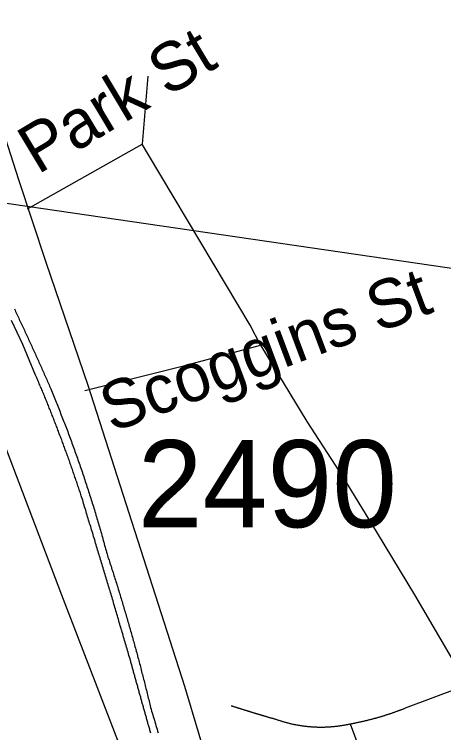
# Model space of a CAD drawing. Extents: x 1268485 to 1426702, y 514839 to 616766.
# Drawn here: x 1378654 to 1379381, y 550116 to 551333 of the extents above; entities that cross this region are included whole.
import ezdxf

# ---------------------------------------------------------------- set-up
doc = ezdxf.new("R2010")
doc.units = 0
for name, color, linetype in [('Old_Level_1', 7, 'Continuous'), ('Old_Level_10', 7, 'Continuous'), ('Old_Level_32', 7, 'Continuous'), ('Old_Level_35', 7, 'Continuous'), ('Old_Level_44', 7, 'Continuous'), ('Old_Level_8', 7, 'Continuous')]:
    doc.layers.add(name, color=color, linetype=linetype)

msp = doc.modelspace()

# ---------------------------------------------------------------- linework, layer by layer
at = {"layer": 'Old_Level_1'}
msp.add_line((1373732.779, 551730.476), (1425607.395, 544148.908), dxfattribs=at)
at = {"layer": 'Old_Level_32'}
for points in [[(1378382.346, 551904.121), (1378429.776, 551811.863), (1378473.754, 551674.16), (1378543.715, 551422.653), (1378610.688, 551208.684), (1378661.128, 551053.315), (1378707.387, 550913.343), (1378778.53, 550704.804), (1378942.41, 550194.701), (1378990.848, 550031.687), (1379059.721, 549823.151), (1379089.994, 549724.757), (1379170.92, 549598.914), (1379210.901, 549552.367), (1379251.991, 549499.77), (1379372.316, 549398.374), (1379560.732, 549245.929), (1379873.582, 548966.643), (1380066.488, 548794.027), (1380359.347, 548545.773), (1380481.288, 548439.101)], [(1380139.666, 548123.182), (1379595.85, 548710.835), (1379450.907, 548901.673), (1379338.961, 549080.106), (1379278.366, 549177.076), (1379103.168, 549480.758), (1379001.842, 549667.708), (1378973.344, 549724.743), (1378951.18, 549800.791), (1378862.519, 550016.258), (1378734.627, 550348.523), (1378612.686, 550668.538)]]:
    msp.add_lwpolyline(points, dxfattribs=at)
at = {"layer": 'Old_Level_35'}
for p, q in [((1378880.117, 551228.495), (1378870.787, 551112.948)), ((1378676.295, 551003.758), (1378870.787, 551112.948)), ((1379316.878, 550157.713), (1379421.249, 550196.827)), ((1379222.759, 550130.646), (1379313.699, 549887.814))]:
    msp.add_line(p, q, dxfattribs=at)
for points in [[(1379071.225, 550772.665), (1379053.591, 550806.498), (1378991.05, 550911.485), (1378879.502, 551097.621), (1378870.787, 551112.948)], [(1378773.49, 550695.514), (1378942.76, 550737.96), (1379071.225, 550772.665)], [(1379071.225, 550772.665), (1379149.248, 550642.918), (1379210.763, 550547.979), (1379268.895, 550454.014), (1379332.052, 550349.642), (1379421.249, 550196.827)], [(1379021.295, 550161.507), (1379022.115, 550161.251), (1379022.833, 550160.994), (1379023.653, 550160.789), (1379024.371, 550160.584), (1379025.294, 550160.328), (1379026.011, 550160.071), (1379026.729, 550159.816), (1379027.549, 550159.559), (1379028.267, 550159.303), (1379029.087, 550159.046), (1379029.907, 550158.79), (1379030.625, 550158.585), (1379031.343, 550158.328), (1379032.265, 550158.073), (1379032.983, 550157.816), (1379033.701, 550157.56), (1379034.521, 550157.303), (1379035.239, 550157.047), (1379036.161, 550156.791), (1379036.879, 550156.586), (1379037.597, 550156.38), (1379038.417, 550156.125), (1379039.237, 550155.868), (1379039.955, 550155.612), (1379040.775, 550155.355), (1379041.493, 550155.15), (1379042.415, 550154.894), (1379043.133, 550154.638), (1379043.851, 550154.382), (1379044.671, 550154.177), (1379045.491, 550153.92), (1379046.209, 550153.664), (1379047.029, 550153.459), (1379047.747, 550153.202), (1379048.67, 550152.946), (1379049.387, 550152.69), (1379050.105, 550152.434), (1379050.925, 550152.229), (1379051.643, 550152.024), (1379052.463, 550151.767), (1379053.283, 550151.511), (1379054.001, 550151.254), (1379054.719, 550150.998), (1379055.641, 550150.793), (1379056.359, 550150.588), (1379057.077, 550150.331), (1379057.897, 550150.076), (1379058.717, 550149.819), (1379059.537, 550149.614), (1379060.255, 550149.358), (1379060.973, 550149.101), (1379061.895, 550148.896), (1379062.613, 550148.64), (1379063.331, 550148.435), (1379064.151, 550148.178), (1379064.971, 550147.923), (1379065.791, 550147.666), (1379066.509, 550147.461), (1379067.329, 550147.256), (1379068.15, 550147), (1379068.867, 550146.743), (1379069.585, 550146.487), (1379070.508, 550146.333), (1379071.225, 550146.077), (1379072.045, 550145.82), (1379072.763, 550145.564), (1379073.583, 550145.359), (1379074.404, 550145.103), (1379075.121, 550144.898), (1379075.839, 550144.642), (1379076.762, 550144.437), (1379077.479, 550144.18), (1379078.3, 550143.924), (1379079.017, 550143.77), (1379079.837, 550143.514), (1379080.658, 550143.257), (1379081.375, 550143.052), (1379082.093, 550142.796), (1379083.016, 550142.539), (1379083.733, 550142.334), (1379084.451, 550142.129), (1379085.374, 550141.873), (1379086.092, 550141.617), (1379086.912, 550141.463), (1379087.629, 550141.207), (1379088.45, 550140.951), (1379089.27, 550140.746), (1379089.988, 550140.489), (1379090.705, 550140.233), (1379091.628, 550140.079), (1379092.346, 550139.823), (1379093.166, 550139.566), (1379093.986, 550139.361), (1379094.704, 550139.105), (1379095.524, 550138.951), (1379096.242, 550138.695), (1379097.164, 550138.438), (1379097.882, 550138.233), (1379098.6, 550137.977)], [(1379222.759, 550130.646), (1379223.784, 550130.801), (1379224.707, 550131.006), (1379225.63, 550131.211), (1379226.655, 550131.364), (1379227.578, 550131.569), (1379228.603, 550131.774), (1379229.628, 550131.928), (1379230.551, 550132.134), (1379231.473, 550132.339), (1379232.499, 550132.544), (1379233.524, 550132.749), (1379234.344, 550132.954), (1379235.369, 550133.107), (1379236.395, 550133.364), (1379237.42, 550133.569), (1379238.24, 550133.774), (1379239.265, 550133.979), (1379240.291, 550134.184), (1379241.213, 550134.389), (1379242.136, 550134.645), (1379243.161, 550134.799), (1379244.084, 550135.055), (1379245.109, 550135.26), (1379246.032, 550135.517), (1379246.955, 550135.773), (1379247.98, 550135.927), (1379248.903, 550136.183), (1379249.826, 550136.44), (1379250.851, 550136.645), (1379251.774, 550136.901), (1379252.799, 550137.106), (1379253.722, 550137.362), (1379254.747, 550137.618), (1379255.67, 550137.875), (1379256.592, 550138.08), (1379257.618, 550138.336), (1379258.54, 550138.541), (1379259.463, 550138.798), (1379260.488, 550139.054), (1379261.411, 550139.361), (1379262.334, 550139.618), (1379263.359, 550139.874), (1379264.282, 550140.131), (1379265.205, 550140.386), (1379266.23, 550140.643), (1379267.153, 550140.951), (1379268.075, 550141.207), (1379268.998, 550141.463), (1379270.023, 550141.771), (1379271.049, 550141.976), (1379271.869, 550142.232), (1379272.894, 550142.539), (1379273.714, 550142.796), (1379274.739, 550143.104), (1379275.765, 550143.36), (1379276.585, 550143.667), (1379277.61, 550144.027), (1379278.533, 550144.232), (1379279.456, 550144.539), (1379280.481, 550144.795), (1379281.404, 550145.103), (1379282.326, 550145.462), (1379283.249, 550145.769), (1379284.274, 550146.025), (1379285.095, 550146.333), (1379286.12, 550146.641), (1379287.043, 550146.948), (1379287.965, 550147.256), (1379288.888, 550147.563), (1379289.913, 550147.871), (1379290.836, 550148.178), (1379291.759, 550148.486), (1379292.784, 550148.794), (1379293.604, 550149.101), (1379294.63, 550149.46), (1379295.45, 550149.768), (1379296.475, 550150.126), (1379297.398, 550150.434), (1379298.423, 550150.742), (1379299.243, 550151.049), (1379300.166, 550151.459), (1379301.089, 550151.767), (1379302.011, 550152.074), (1379303.037, 550152.434), (1379303.857, 550152.741), (1379304.882, 550153.151), (1379305.702, 550153.459), (1379306.728, 550153.817), (1379307.65, 550154.125), (1379308.471, 550154.484), (1379309.496, 550154.792), (1379310.419, 550155.202), (1379311.341, 550155.56), (1379312.264, 550155.868), (1379313.084, 550156.227), (1379314.109, 550156.637), (1379315.032, 550156.996), (1379315.955, 550157.303), (1379316.878, 550157.713)], [(1379098.6, 550137.977), (1379099.83, 550137.567), (1379100.958, 550137.208), (1379102.291, 550136.747), (1379103.521, 550136.388), (1379104.649, 550135.978), (1379105.879, 550135.619), (1379107.109, 550135.26), (1379108.34, 550134.85), (1379109.468, 550134.492), (1379110.8, 550134.132), (1379112.031, 550133.825), (1379113.261, 550133.415), (1379114.491, 550133.107), (1379115.619, 550132.8), (1379116.849, 550132.492), (1379118.08, 550132.184), (1379119.413, 550131.877), (1379120.643, 550131.569), (1379121.873, 550131.262), (1379123.103, 550131.006), (1379124.334, 550130.698), (1379125.667, 550130.441), (1379126.794, 550130.186), (1379128.025, 550129.878), (1379129.255, 550129.621), (1379130.485, 550129.365), (1379131.716, 550129.211), (1379133.048, 550128.955), (1379134.279, 550128.698), (1379135.509, 550128.493), (1379136.842, 550128.288), (1379138.175, 550128.083), (1379139.405, 550127.878), (1379140.635, 550127.673), (1379141.866, 550127.52), (1379143.096, 550127.366), (1379144.326, 550127.212), (1379145.659, 550127.007), (1379146.89, 550126.853), (1379148.12, 550126.75), (1379149.35, 550126.545), (1379150.58, 550126.443), (1379152.016, 550126.29), (1379153.246, 550126.187), (1379154.476, 550126.135), (1379155.707, 550125.982), (1379157.04, 550125.879), (1379158.27, 550125.828), (1379159.5, 550125.725), (1379160.833, 550125.623), (1379162.166, 550125.572), (1379163.396, 550125.52), (1379164.627, 550125.418), (1379165.857, 550125.418), (1379167.087, 550125.367), (1379168.523, 550125.367), (1379169.753, 550125.315), (1379170.983, 550125.315), (1379172.213, 550125.315), (1379173.546, 550125.315), (1379174.777, 550125.315), (1379176.109, 550125.315), (1379177.34, 550125.315), (1379178.673, 550125.315), (1379179.903, 550125.367), (1379181.133, 550125.418), (1379182.466, 550125.418), (1379183.799, 550125.52), (1379185.029, 550125.572), (1379186.26, 550125.623), (1379187.49, 550125.674), (1379188.72, 550125.828), (1379189.95, 550125.879), (1379191.386, 550125.982), (1379192.616, 550126.084), (1379193.846, 550126.187), (1379195.077, 550126.29), (1379196.41, 550126.443), (1379197.64, 550126.545), (1379198.87, 550126.7), (1379200.203, 550126.802), (1379201.536, 550127.007), (1379202.766, 550127.11), (1379203.997, 550127.315), (1379205.227, 550127.52), (1379206.457, 550127.673), (1379207.79, 550127.878), (1379209.02, 550128.083), (1379210.251, 550128.238), (1379211.481, 550128.443), (1379212.711, 550128.698), (1379214.044, 550128.853), (1379215.274, 550129.109), (1379216.505, 550129.365), (1379217.735, 550129.621), (1379218.965, 550129.878), (1379220.298, 550130.134), (1379221.528, 550130.391), (1379222.759, 550130.646)]]:
    msp.add_lwpolyline(points, dxfattribs=at)
at = {"layer": 'Old_Level_44'}
for points in [[(1378654.047, 550833.822), (1378655.175, 550831.566), (1378656.097, 550829.311), (1378657.225, 550827.055), (1378658.25, 550824.799), (1378659.378, 550822.646), (1378660.403, 550820.391), (1378661.531, 550818.135), (1378662.454, 550815.88), (1378663.582, 550813.624), (1378664.607, 550811.369), (1378665.735, 550809.113), (1378666.76, 550806.857), (1378667.888, 550804.602), (1378668.913, 550802.397), (1378669.836, 550800.142), (1378670.964, 550797.886), (1378671.989, 550795.63), (1378673.117, 550793.375), (1378674.142, 550791.119), (1378675.167, 550788.864), (1378676.295, 550786.608), (1378677.218, 550784.353), (1378678.243, 550782.149), (1378679.371, 550779.893), (1378680.396, 550777.637), (1378681.421, 550775.33), (1378682.344, 550773.075), (1378683.472, 550770.819), (1378684.497, 550768.563), (1378685.522, 550766.308), (1378686.548, 550764.052), (1378687.675, 550761.797), (1378688.598, 550759.49), (1378689.623, 550757.235), (1378690.649, 550754.979), (1378691.674, 550752.774), (1378692.597, 550750.416), (1378693.724, 550748.212), (1378694.75, 550745.957), (1378695.775, 550743.701), (1378696.8, 550741.394), (1378697.723, 550739.139), (1378698.748, 550736.883), (1378699.773, 550734.577), (1378700.799, 550732.321), (1378701.721, 550730.065), (1378702.747, 550727.758), (1378703.772, 550725.503), (1378704.797, 550723.247), (1378705.72, 550720.941), (1378706.745, 550718.685), (1378707.77, 550716.378), (1378708.796, 550714.122), (1378709.718, 550711.867), (1378710.744, 550709.56), (1378711.769, 550707.305), (1378712.794, 550704.997), (1378713.614, 550702.742), (1378714.64, 550700.435), (1378715.665, 550698.18)], [(1378690.136, 550721.453), (1378668.298, 550773.792), (1378649.023, 550814.085)], [(1378767.953, 550515.171), (1378767.236, 550517.324), (1378766.62, 550519.425), (1378765.903, 550521.476), (1378765.288, 550523.629), (1378764.467, 550525.731), (1378763.852, 550527.884), (1378763.135, 550529.985), (1378762.417, 550532.138), (1378761.802, 550534.189), (1378760.981, 550536.291), (1378760.264, 550538.444), (1378759.649, 550540.546), (1378758.828, 550542.699), (1378758.111, 550544.749), (1378757.496, 550546.851), (1378756.778, 550549.004), (1378755.958, 550551.106), (1378755.24, 550553.208), (1378754.522, 550555.309), (1378753.907, 550557.462), (1378753.087, 550559.513), (1378752.369, 550561.615), (1378751.652, 550563.768), (1378750.831, 550565.819), (1378750.114, 550567.92), (1378749.396, 550570.073), (1378748.781, 550572.124), (1378747.961, 550574.226), (1378747.243, 550576.327), (1378746.525, 550578.429), (1378745.705, 550580.582), (1378744.987, 550582.633), (1378744.27, 550584.734), (1378743.45, 550586.836), (1378742.732, 550588.938), (1378741.912, 550590.988), (1378741.091, 550593.141), (1378740.374, 550595.192), (1378739.656, 550597.294), (1378738.836, 550599.396), (1378738.118, 550601.498), (1378737.4, 550603.548), (1378736.58, 550605.701), (1378735.76, 550607.752), (1378735.042, 550609.802), (1378734.222, 550611.955), (1378733.505, 550614.006), (1378732.582, 550616.107), (1378731.864, 550618.209), (1378731.146, 550620.26), (1378730.224, 550622.361), (1378729.506, 550624.464), (1378728.788, 550626.514), (1378727.866, 550628.615), (1378727.148, 550630.666), (1378726.328, 550632.768), (1378725.507, 550634.819), (1378724.79, 550636.92), (1378723.867, 550639.022), (1378723.149, 550641.073), (1378722.329, 550643.123), (1378721.509, 550645.174), (1378720.791, 550647.327), (1378719.869, 550649.377), (1378719.048, 550651.428), (1378718.228, 550653.478), (1378717.408, 550655.58), (1378716.588, 550657.63), (1378715.768, 550659.733), (1378715.05, 550661.834), (1378714.127, 550663.884), (1378713.204, 550665.935), (1378712.487, 550667.985), (1378711.666, 550670.088), (1378710.744, 550672.138), (1378710.026, 550674.189), (1378709.103, 550676.239), (1378708.283, 550678.29), (1378707.36, 550680.391), (1378706.643, 550682.442), (1378705.72, 550684.492), (1378704.9, 550686.543), (1378703.977, 550688.645), (1378703.157, 550690.695), (1378702.337, 550692.746), (1378701.516, 550694.796), (1378700.594, 550696.795), (1378699.773, 550698.897), (1378698.851, 550700.948), (1378698.03, 550702.999), (1378697.108, 550705.049), (1378696.288, 550707.15), (1378695.365, 550709.15), (1378694.545, 550711.201), (1378693.622, 550713.251), (1378692.802, 550715.302), (1378691.879, 550717.352), (1378690.956, 550719.351), (1378690.136, 550721.453)], [(1378715.665, 550698.18), (1378716.793, 550695.462), (1378718.023, 550692.694), (1378719.151, 550689.875), (1378720.279, 550687.107), (1378721.406, 550684.39), (1378722.534, 550681.621), (1378723.662, 550678.853), (1378724.79, 550676.085), (1378725.918, 550673.317), (1378727.045, 550670.549), (1378728.173, 550667.832), (1378729.301, 550665.012), (1378730.326, 550662.244), (1378731.454, 550659.425), (1378732.479, 550656.708), (1378733.607, 550653.889), (1378734.735, 550651.12), (1378735.863, 550648.352), (1378736.888, 550645.584), (1378738.016, 550642.764), (1378739.041, 550639.996), (1378740.169, 550637.177), (1378741.296, 550634.459), (1378742.219, 550631.64), (1378743.347, 550628.82), (1378744.372, 550626.052), (1378745.398, 550623.233), (1378746.525, 550620.413), (1378747.551, 550617.645), (1378748.576, 550614.877), (1378749.601, 550612.058), (1378750.626, 550609.238), (1378751.652, 550606.419), (1378752.779, 550603.651), (1378753.702, 550600.831), (1378754.727, 550598.012), (1378755.753, 550595.244), (1378756.778, 550592.424), (1378757.701, 550589.605), (1378758.726, 550586.836), (1378759.751, 550584.017), (1378760.776, 550581.146), (1378761.802, 550578.327), (1378762.724, 550575.507), (1378763.75, 550572.688), (1378764.775, 550569.868), (1378765.595, 550567.049), (1378766.62, 550564.229), (1378767.646, 550561.358), (1378768.671, 550558.539), (1378769.491, 550555.771), (1378770.516, 550552.951), (1378771.542, 550550.08), (1378772.362, 550547.261), (1378773.387, 550544.442), (1378774.207, 550541.571), (1378775.233, 550538.752), (1378776.155, 550535.932), (1378777.078, 550533.061), (1378778.001, 550530.242), (1378778.924, 550527.371), (1378779.846, 550524.552), (1378780.769, 550521.681), (1378781.589, 550518.862), (1378782.614, 550515.991), (1378783.537, 550513.171), (1378784.357, 550510.3), (1378785.28, 550507.481), (1378786.1, 550504.611), (1378787.023, 550501.74), (1378787.843, 550498.92), (1378788.766, 550496.049), (1378789.586, 550493.179), (1378790.509, 550490.359), (1378791.329, 550487.489), (1378792.252, 550484.618), (1378793.175, 550481.747), (1378793.995, 550478.877), (1378794.713, 550476.057), (1378795.635, 550473.186), (1378796.455, 550470.315), (1378797.378, 550467.445), (1378798.096, 550464.574), (1378799.019, 550461.703), (1378799.839, 550458.832), (1378800.659, 550455.962), (1378801.479, 550453.04), (1378802.299, 550450.169), (1378803.12, 550447.299), (1378803.837, 550444.428), (1378804.658, 550441.557), (1378805.478, 550438.686), (1378806.298, 550435.816), (1378807.016, 550432.945), (1378807.836, 550430.074), (1378808.656, 550427.203), (1378809.374, 550424.333), (1378810.091, 550421.462), (1378811.014, 550418.489)], [(1378850.794, 550238.248), (1378849.974, 550241.016), (1378849.154, 550243.835), (1378848.231, 550246.603), (1378847.513, 550249.423), (1378846.591, 550252.242), (1378845.873, 550255.062), (1378844.95, 550257.83), (1378844.233, 550260.649), (1378843.412, 550263.418), (1378842.592, 550266.238), (1378841.772, 550269.057), (1378840.849, 550271.876), (1378840.132, 550274.645), (1378839.209, 550277.413), (1378838.491, 550280.232), (1378837.671, 550283.052), (1378836.851, 550285.871), (1378836.031, 550288.691), (1378835.108, 550291.459), (1378834.39, 550294.227), (1378833.467, 550297.046), (1378832.75, 550299.866), (1378831.827, 550302.685), (1378831.007, 550305.453), (1378830.289, 550308.273), (1378829.366, 550311.041), (1378828.649, 550313.86), (1378827.726, 550316.68), (1378826.906, 550319.449), (1378826.086, 550322.268), (1378825.265, 550325.088), (1378824.343, 550327.856), (1378823.625, 550330.675), (1378822.702, 550333.443), (1378821.984, 550336.263), (1378821.164, 550339.082), (1378820.242, 550341.85), (1378819.524, 550344.67), (1378818.601, 550347.438), (1378817.781, 550350.257), (1378816.961, 550353.077), (1378816.14, 550355.896), (1378815.218, 550358.664), (1378814.5, 550361.433), (1378813.577, 550364.252), (1378812.757, 550367.072), (1378812.039, 550369.891), (1378811.117, 550372.608), (1378810.297, 550375.428), (1378809.476, 550378.247), (1378808.656, 550381.067), (1378807.733, 550383.835), (1378806.913, 550386.603), (1378806.093, 550389.422), (1378805.273, 550392.242), (1378804.35, 550395.01), (1378803.632, 550397.829), (1378802.71, 550400.649), (1378801.889, 550403.417), (1378800.967, 550406.186), (1378800.249, 550409.005), (1378799.326, 550411.825), (1378798.506, 550414.644), (1378797.788, 550417.361), (1378796.866, 550420.18), (1378796.045, 550423), (1378795.123, 550425.819), (1378794.405, 550428.587), (1378793.482, 550431.355), (1378792.662, 550434.175), (1378791.739, 550436.943), (1378791.022, 550439.762), (1378790.099, 550442.582), (1378789.279, 550445.351), (1378788.356, 550448.119), (1378787.638, 550450.938), (1378786.716, 550453.758), (1378785.895, 550456.526), (1378784.973, 550459.294), (1378784.152, 550462.113), (1378783.332, 550464.881), (1378782.512, 550467.701), (1378781.589, 550470.52), (1378780.769, 550473.288), (1378779.846, 550476.057), (1378779.129, 550478.877), (1378778.206, 550481.696), (1378777.386, 550484.413), (1378776.463, 550487.232), (1378775.643, 550490.052), (1378774.925, 550492.82), (1378774.002, 550495.639), (1378773.08, 550498.459), (1378772.259, 550501.176), (1378771.337, 550503.995), (1378770.516, 550506.815), (1378769.799, 550509.583), (1378768.876, 550512.351), (1378767.953, 550515.171)], [(1378811.014, 550418.489), (1378811.732, 550415.926), (1378812.655, 550413.362), (1378813.475, 550410.748), (1378814.398, 550408.184), (1378815.218, 550405.57), (1378816.038, 550402.956), (1378816.858, 550400.392), (1378817.781, 550397.727), (1378818.601, 550395.164), (1378819.421, 550392.55), (1378820.242, 550389.986), (1378821.164, 550387.372), (1378821.882, 550384.758), (1378822.702, 550382.195), (1378823.625, 550379.58), (1378824.343, 550376.914), (1378825.265, 550374.351), (1378825.983, 550371.737), (1378826.906, 550369.122), (1378827.623, 550366.559), (1378828.546, 550363.945), (1378829.264, 550361.33), (1378830.084, 550358.767), (1378830.904, 550356.101), (1378831.724, 550353.487), (1378832.545, 550350.872), (1378833.262, 550348.309), (1378834.083, 550345.695), (1378834.903, 550343.08), (1378835.723, 550340.415), (1378836.543, 550337.801), (1378837.261, 550335.238), (1378837.979, 550332.623), (1378838.901, 550330.009), (1378839.619, 550327.394), (1378840.337, 550324.728), (1378841.157, 550322.114), (1378841.977, 550319.499), (1378842.797, 550316.885), (1378843.515, 550314.271), (1378844.233, 550311.707), (1378844.95, 550309.042), (1378845.771, 550306.428), (1378846.488, 550303.813), (1378847.206, 550301.199), (1378848.026, 550298.584), (1378848.744, 550295.918), (1378849.461, 550293.304), (1378850.282, 550290.69), (1378850.999, 550288.076), (1378851.717, 550285.461), (1378852.537, 550282.795), (1378853.255, 550280.181), (1378853.973, 550277.515), (1378854.793, 550274.901), (1378855.51, 550272.235), (1378856.228, 550269.621), (1378856.843, 550267.006), (1378857.664, 550264.392), (1378858.381, 550261.726), (1378859.099, 550259.112), (1378859.919, 550256.498), (1378860.534, 550253.832), (1378861.252, 550251.166), (1378861.97, 550248.551), (1378862.585, 550245.937), (1378863.405, 550243.323), (1378864.123, 550240.606), (1378864.738, 550237.991), (1378865.456, 550235.377), (1378866.173, 550232.762), (1378866.891, 550230.148), (1378867.609, 550227.431), (1378868.224, 550224.817), (1378869.044, 550222.202), (1378869.659, 550219.486), (1378870.274, 550216.871), (1378870.992, 550214.257), (1378871.607, 550211.642), (1378872.325, 550208.926), (1378873.042, 550206.311), (1378873.76, 550203.697), (1378874.375, 550200.979), (1378874.99, 550198.365), (1378875.708, 550195.7), (1378876.426, 550193.085), (1378877.041, 550190.419), (1378877.656, 550187.753), (1378878.374, 550185.139), (1378878.989, 550182.422), (1378879.604, 550179.808), (1378880.219, 550177.193), (1378880.834, 550174.477), (1378881.655, 550171.862), (1378882.27, 550169.196), (1378882.885, 550166.582), (1378883.5, 550163.865), (1378884.115, 550161.251), (1378884.73, 550158.585)], [(1378885.141, 550115.114), (1378884.628, 550116.755), (1378884.115, 550118.395), (1378883.705, 550119.984), (1378883.295, 550121.676), (1378882.782, 550123.316), (1378882.27, 550124.957), (1378881.86, 550126.545), (1378881.347, 550128.238), (1378880.834, 550129.878), (1378880.424, 550131.518), (1378880.014, 550133.107), (1378879.502, 550134.799), (1378878.989, 550136.44), (1378878.579, 550138.08), (1378878.169, 550139.669), (1378877.656, 550141.309), (1378877.143, 550143.001), (1378876.733, 550144.642), (1378876.221, 550146.23), (1378875.708, 550147.871), (1378875.401, 550149.563), (1378874.888, 550151.203), (1378874.375, 550152.792), (1378873.965, 550154.433), (1378873.453, 550156.125), (1378873.042, 550157.765), (1378872.632, 550159.354), (1378872.12, 550160.994), (1378871.607, 550162.686), (1378871.094, 550164.327), (1378870.787, 550165.915), (1378870.274, 550167.556), (1378869.762, 550169.248), (1378869.352, 550170.888), (1378868.839, 550172.477), (1378868.326, 550174.118), (1378868.019, 550175.81), (1378867.506, 550177.45), (1378866.993, 550179.039), (1378866.583, 550180.731), (1378866.173, 550182.371), (1378865.661, 550184.012), (1378865.25, 550185.6), (1378864.738, 550187.293), (1378864.328, 550188.933), (1378863.918, 550190.573), (1378863.405, 550192.214), (1378862.995, 550193.854), (1378862.482, 550195.495), (1378861.97, 550197.135), (1378861.662, 550198.826), (1378861.149, 550200.416), (1378860.637, 550202.056), (1378860.227, 550203.697), (1378859.714, 550205.388), (1378859.406, 550206.978), (1378858.894, 550208.618), (1378858.381, 550210.258), (1378857.971, 550211.95), (1378857.458, 550213.539), (1378857.048, 550215.18), (1378856.638, 550216.871), (1378856.126, 550218.511), (1378855.716, 550220.101), (1378855.203, 550221.792), (1378854.793, 550223.433), (1378854.383, 550225.073), (1378853.87, 550226.713), (1378853.46, 550228.354), (1378853.05, 550229.994), (1378852.537, 550231.635), (1378852.127, 550233.327), (1378851.615, 550234.915), (1378851.204, 550236.556), (1378850.794, 550238.248)], [(1378884.73, 550158.585), (1378885.653, 550155.509), (1378886.576, 550152.382), (1378887.499, 550149.306), (1378888.524, 550146.23), (1378889.344, 550143.104), (1378890.267, 550140.079), (1378891.292, 550137.003), (1378892.112, 550133.876), (1378893.138, 550130.801), (1378893.958, 550127.776), (1378894.88, 550124.649), (1378895.906, 550121.573), (1378896.726, 550118.498), (1378897.751, 550115.37)]]:
    msp.add_lwpolyline(points, dxfattribs=at)

# ---------------------------------------------------------------- texts
at = {"layer": 'Old_Level_10'}
for s, height, rotation, p in [('Park St', 82.0208, 30.926392, (1378693.577, 551060.782)), ('Scoggins St', 82.02083, 20.567167, (1378818.996, 550623.888))]:
    msp.add_text(s, height=height, rotation=rotation, dxfattribs=at).set_placement(p)
at = {"layer": 'Old_Level_8'}
msp.add_text('2490', height=147.6375, dxfattribs=at).set_placement((1378863.161, 550463.833))

doc.saveas('drawing.dxf')
